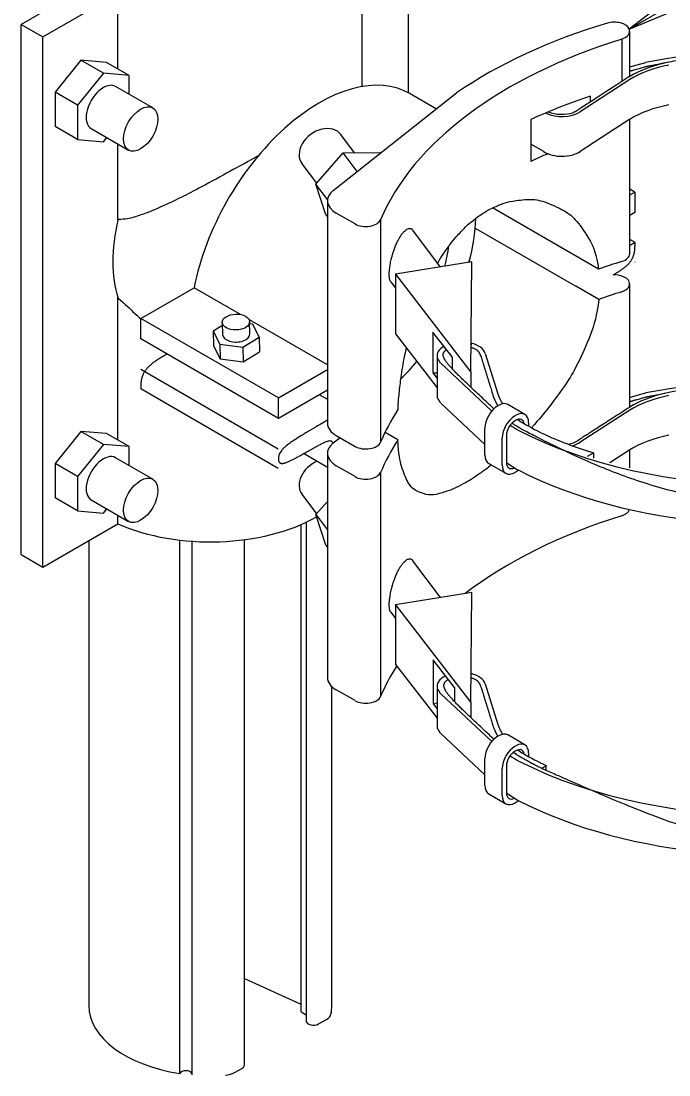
# Model space of a CAD drawing. Extents: x 99862 to 104211, y 98939 to 105076.
# Drawn here: x 101127.6 to 101244.2, y 100223.6 to 100413.2 of the extents above; entities that cross this region are included whole.
import ezdxf

# ---------------------------------------------------------------- set-up
doc = ezdxf.new("R2010")
doc.units = 0
for name, color, linetype in [('Default', 7, 'Continuous'), ('Level 15', 7, 'Continuous'), ('Level 16', 7, 'Continuous'), ('Level 23', 7, 'Continuous')]:
    doc.layers.add(name, color=color, linetype=linetype)

msp = doc.modelspace()

# ---------------------------------------------------------------- linework, layer by layer
at = {"layer": 'Default'}
for p, q in [((101178.03, 100234.97), (101178.03, 100322.63)), ((101178.97, 100323.05), (101178.97, 100233.33)), ((101139.83, 100319.74), (101139.83, 100236.12)), ((101156.2, 100223.9), (101156.2, 100319.83)), ((101158.4, 100223.64), (101158.4, 100319.62)), ((101167.84, 100225.39), (101167.84, 100319.91)), ((101183.57, 100236.12), (101183.57, 100293.48)), ((101167.84, 100240.96), (101177.88, 100236.42)), ((101178.03, 100234.97), (101178.97, 100234.42)), ((101181.19, 100232.8), (101182.6, 100233.61)), ((101166.05, 100224.05), (101167.46, 100224.86))]:
    msp.add_line(p, q, dxfattribs=at)
for centre, major_axis, start_param, end_param in [((101161.7, 100236.12), (-21.87, 0), 0, 1.316743), ((101176.84, 100235.66), (1.68, 0), 0.785398, 0.905848), ((101161.7, 100236.12), (-21.87, 0), 3.017093, 3.141593), ((101180.27, 100233.33), (-1.3, 0), 6.283185, 8.63938), ((101180.62, 100234.75), (-2.8, 0), 2.356194, 3.017093), ((101166.53, 100225.39), (-1.3, 0), 2.356194, 3.141593), ((101157.29, 100223.75), (1.12, 0), 0.177122, 2.913183), ((101164.07, 100225.2), (-2.8, 0), 1.695296, 2.356194)]:
    msp.add_ellipse(centre, major_axis=major_axis, ratio=0.57735, start_param=start_param, end_param=end_param, dxfattribs=at)
at = {"layer": 'Level 15'}
for p, q in [((101237.08, 100411.74), (101337.07, 100469.47)), ((101189.03, 100401.39), (101189.03, 100430.64)), ((101144.91, 100422.54), (101127.63, 100412.56)), ((101197.37, 100400.25), (101197.37, 100420.53)), ((101131.53, 100410.31), (101145.07, 100418.12)), ((101145.07, 100404.57), (101145.07, 100418.12)), ((101127.63, 100317.21), (101127.63, 100412.56)), ((101127.63, 100412.56), (101131.53, 100410.31)), ((101237.04, 100411.81), (101237.08, 100411.74)), ((101237.18, 100403.18), (101237.18, 100411.32)), ((101131.53, 100314.95), (101131.53, 100410.31)), ((101235.74, 100409.93), (101235.74, 100402.26)), ((101138.39, 100406.16), (101133.75, 100400.39)), ((101143.03, 100405.75), (101138.39, 100406.16)), ((101142.44, 100403.82), (101138.39, 100406.16)), ((101147.08, 100403.4), (101143.03, 100405.75)), ((101142.44, 100403.82), (101137.8, 100398.05)), ((101147.08, 100403.4), (101142.44, 100403.82)), ((101147.08, 100400), (101147.08, 100403.4)), ((101133.75, 100400.39), (101133.75, 100394.2)), ((101137.8, 100398.05), (101133.75, 100400.39)), ((101151.34, 100397.55), (101144.63, 100401.42)), ((101137.8, 100398.05), (101137.8, 100391.86)), ((101230.05, 100399.66), (101230.05, 100398.6)), ((101137.8, 100391.86), (101133.75, 100394.2)), ((101140.25, 100393.84), (101146.96, 100389.97)), ((101142.44, 100391.44), (101143.06, 100392.22)), ((101137.8, 100391.86), (101142.44, 100391.44)), ((101145.07, 100377.38), (101145.07, 100391.06)), ((101238.1, 100382.43), (101237.18, 100382.97)), ((101237.18, 100381.9), (101238.1, 100382.43)), ((101238.1, 100382.43), (101238.1, 100378.75)), ((101238.1, 100378.75), (101237.18, 100378.22)), ((101238.13, 100373.34), (101237.18, 100373.89)), ((101238.1, 100369.83), (101238.13, 100369.81)), ((101237.04, 100366.38), (101237.08, 100366.31)), ((101145.07, 100337.79), (101145.07, 100363.45)), ((101173.94, 100345.39), (101149.2, 100359.68)), ((101163.86, 100358.4), (101162.23, 100357.4)), ((101163.85, 100358.98), (101163.9, 100356.8)), ((101168.82, 100356.93), (101168.77, 100359.1)), ((101169.33, 100358.68), (101168.77, 100358.75)), ((101170.49, 100356.33), (101169.33, 100358.68)), ((101162.23, 100357.4), (101162.29, 100354.77)), ((101162.23, 100357.4), (101163.39, 100355.05)), ((101167.52, 100354.52), (101170.49, 100356.33)), ((101170.49, 100356.33), (101170.56, 100353.7)), ((101162.29, 100354.77), (101163.46, 100352.42)), ((101163.39, 100355.05), (101163.46, 100352.42)), ((101163.39, 100355.05), (101167.52, 100354.52)), ((101167.52, 100354.52), (101167.59, 100351.88)), ((101163.46, 100352.42), (101167.59, 100351.88)), ((101167.59, 100351.88), (101170.56, 100353.7)), ((101149.17, 100350.55), (101173.91, 100336.26)), ((101173.94, 100345.39), (101182.76, 100350.48)), ((101173.94, 100341.71), (101173.94, 100345.39)), ((101181.33, 100345.98), (101182.76, 100345.15)), ((101138.39, 100339.38), (101133.75, 100333.61)), ((101143.03, 100338.97), (101138.39, 100339.38)), ((101142.44, 100337.04), (101138.39, 100339.38)), ((101195.45, 100337.83), (101193.13, 100339.17)), ((101147.08, 100336.63), (101143.03, 100338.97)), ((101183.82, 100337.29), (101185.03, 100338.24)), ((101142.44, 100337.04), (101137.8, 100331.27)), ((101147.08, 100336.63), (101142.44, 100337.04)), ((101147.08, 100333.23), (101147.08, 100336.63)), ((101182.76, 100332.91), (101178.49, 100335.38)), ((101133.75, 100333.61), (101133.75, 100327.42)), ((101137.8, 100331.27), (101133.75, 100333.61)), ((101151.34, 100330.77), (101144.63, 100334.64)), ((101137.8, 100331.27), (101137.8, 100325.08)), ((101137.8, 100325.08), (101133.75, 100327.42)), ((101140.25, 100327.06), (101146.96, 100323.19)), ((101137.8, 100325.08), (101142.44, 100324.67)), ((101142.44, 100324.67), (101143.06, 100325.44)), ((101145.07, 100322.76), (101145.07, 100324.28)), ((101131.53, 100314.95), (101145.07, 100322.76)), ((101127.63, 100317.21), (101131.53, 100314.95))]:
    msp.add_line(p, q, dxfattribs=at)
msp.add_lwpolyline([(101237.08, 100411.74), (101258.34, 100420.57), (101255.93, 100422.63), (101255.36, 100425.74)], close=True, dxfattribs=at)
for centre, major_axis, start_param, end_param in [((101142.44, 100397.63), (2.19, 3.79), 6.283185, 9.42478), ((101164.25, 100381.49), (14.22, 24.63), 2.046718, 2.665671), ((101189.39, 100366.97), (14.22, 24.63), 5.142105, 5.460437), ((101189.39, 100366.97), (-10.94, -18.94), 1.997298, 2.183133), ((101234.44, 100371.32), (2.73, 0), 5.207963, 6.283185), ((101277.35, 100325.49), (87.5, 0), 2.06637, 2.121604), ((101234.41, 100365.95), (-2.73, 0), 3.413933, 4.799302), ((101234.44, 100365.88), (-2.73, 0), 2.06637, 3.413933), ((101166.36, 100356.86), (-2.46, -0.06), 6.283185, 9.42478), ((101189.39, 100366.97), (14.22, 24.63), 4.262276, 4.416946), ((101142.44, 100330.85), (2.19, 3.79), 6.283185, 9.424778), ((101161.7, 100335.28), (27.33, 0), 4.057953, 5.487128), ((101234.44, 100325.59), (2.73, 0), 5.207963, 6.116957), ((101277.35, 100279.76), (87.5, 0), 2.788957, 2.903099)]:
    msp.add_ellipse(centre, major_axis=major_axis, ratio=0.57735, start_param=start_param, end_param=end_param, dxfattribs=at)
for centre, major_axis in [((101149.15, 100393.76), (2.19, 3.79)), ((101166.31, 100359.04), (-2.46, -0.06)), ((101149.15, 100326.98), (2.19, 3.79))]:
    msp.add_ellipse(centre, major_axis=major_axis, ratio=0.57735, dxfattribs=at)
for points, degree in [([(101170.31, 100388.94), (101167.61, 100387.43), (101164.9, 100385.94), (101159.2, 100382.87), (101156.18, 100381.3), (101151.94, 100379.35), (101150.56, 100378.76), (101147.82, 100377.83), (101146.48, 100377.48), (101145.1, 100377.5)], 3), ([(101194.15, 100366.31), (101194.11, 100366.37), (101194.07, 100366.44), (101194.03, 100366.54), (101193.98, 100366.69), (101193.93, 100366.89), (101193.91, 100367.13), (101193.89, 100367.38), (101193.88, 100367.68), (101193.9, 100368), (101193.92, 100368.29), (101193.95, 100368.6), (101194, 100368.92), (101194.06, 100369.36), (101194.14, 100369.81), (101194.24, 100370.24), (101194.39, 100370.85), (101194.56, 100371.45), (101194.75, 100371.99), (101195.02, 100372.75), (101195.32, 100373.44), (101195.64, 100374.01), (101195.97, 100374.59), (101196.32, 100375.07), (101196.66, 100375.4), (101196.94, 100375.66), (101197.22, 100375.83), (101197.48, 100375.87), (101197.67, 100375.9), (101197.86, 100375.85), (101198.01, 100375.71), (101198.04, 100375.68), (101198.07, 100375.65), (101198.1, 100375.61)], 3), ([(101234.17, 100367.52), (101236.15, 100368.67), (101238.13, 100369.81), (101238.13, 100371.57), (101238.13, 100373.34)], 4), ([(101238.13, 100373.34), (101237.66, 100373.06), (101237.18, 100372.79)], 2), ([(101145.1, 100363.36), (101146.49, 100362.15), (101147.82, 100360.85), (101149.18, 100359.58), (101149.19, 100359.58), (101149.2, 100359.57)], 3), ([(101194.15, 100306.87), (101194.11, 100306.93), (101194.07, 100307.01), (101194.03, 100307.1), (101193.98, 100307.25), (101193.93, 100307.45), (101193.91, 100307.7), (101193.89, 100307.94), (101193.88, 100308.24), (101193.9, 100308.56), (101193.92, 100308.85), (101193.95, 100309.17), (101194, 100309.48), (101194.06, 100309.92), (101194.14, 100310.37), (101194.24, 100310.8), (101194.39, 100311.42), (101194.56, 100312.02), (101194.75, 100312.56), (101195.02, 100313.32), (101195.32, 100314), (101195.64, 100314.57), (101195.97, 100315.16), (101196.32, 100315.64), (101196.66, 100315.97), (101196.94, 100316.23), (101197.22, 100316.4), (101197.48, 100316.43), (101197.67, 100316.46), (101197.86, 100316.42), (101198.01, 100316.27), (101198.04, 100316.25), (101198.07, 100316.21), (101198.1, 100316.17)], 3)]:
    msp.add_open_spline(points, degree=degree, dxfattribs=at)
at = {"layer": 'Level 16'}
for p, q in [((101238.52, 100405.31), (101240.1, 100405.73)), ((101237.18, 100404.92), (101238.52, 100405.31)), ((101237.18, 100402.65), (101228.26, 100396.87)), ((101183.82, 100382.73), (101206.02, 100400.24)), ((101202.38, 100397.36), (101197.68, 100400.07)), ((101219.35, 100395.46), (101219.35, 100387.94)), ((101237.18, 100395.51), (101228.26, 100389.72)), ((101237.18, 100371.32), (101237.18, 100395.5)), ((101187.66, 100389.48), (101185.19, 100392.77)), ((101221.7, 100389.69), (101219.35, 100391.05)), ((101188.11, 100386.11), (101185.6, 100389.45)), ((101192.37, 100389.47), (101192.31, 100389.54)), ((101178.19, 100387.51), (101180.83, 100384.01)), ((101182.78, 100381.07), (101180.69, 100383.85)), ((101182.76, 100380.86), (101182.76, 100340.86)), ((101231.56, 100368.53), (101212.47, 100379.56)), ((101182.48, 100378.32), (101182.76, 100377.95)), ((101187.74, 100376.68), (101184.37, 100378.63)), ((101192.33, 100377.42), (101192.33, 100337.42)), ((101203.12, 100368.94), (101198.14, 100375.55)), ((101209.37, 100375.94), (101227.46, 100365.5)), ((101208.77, 100369.86), (101195.03, 100367.63)), ((101208.59, 100350.02), (101208.77, 100369.86)), ((101195.03, 100367.63), (101195.03, 100356.91)), ((101195.03, 100367.63), (101208.59, 100350.02)), ((101194.16, 100366.3), (101195.03, 100365.14)), ((101237.18, 100343.74), (101237.18, 100365.88)), ((101149.2, 100359.68), (101158.78, 100365.21)), ((101167.1, 100360.4), (101158.78, 100365.21)), ((101231.6, 100363.11), (101227.46, 100365.5)), ((101149.2, 100356), (101149.2, 100359.68)), ((101182.76, 100351.36), (101168.76, 100359.44)), ((101195.03, 100356.91), (101202.5, 100347.22)), ((101201.73, 100357.25), (101201.73, 100349.89)), ((101205.19, 100352.77), (101201.73, 100357.25)), ((101173.94, 100341.71), (101149.2, 100356)), ((101203.96, 100354.35), (101203.7, 100354.69)), ((101208.66, 100355.26), (101208.65, 100354.97)), ((101202.5, 100352.95), (101202.5, 100345.81)), ((101205.19, 100352.77), (101205.19, 100350.5)), ((101211.18, 100353.4), (101213.43, 100346.12)), ((101212.3, 100343.07), (101203.15, 100351.63)), ((101201.73, 100349.89), (101202.5, 100349.89)), ((101201.73, 100349.89), (101202.5, 100348.9)), ((101208.59, 100350.02), (101208.59, 100347.31)), ((101173.91, 100332.73), (101149.17, 100347.02)), ((101182.76, 100346.8), (101173.94, 100341.71)), ((101237.18, 100345.48), (101238.52, 100345.88)), ((101238.52, 100345.88), (101240.1, 100346.3)), ((101211.12, 100337.03), (101203.15, 100344.48)), ((101212.3, 100343.07), (101212.3, 100342.97)), ((101213.44, 100343.98), (101213.57, 100344.05)), ((101218.3, 100342.43), (101215.21, 100344.22)), ((101237.18, 100343.22), (101228.26, 100337.43)), ((101216.53, 100342.19), (101216.66, 100342.27)), ((101216.66, 100341.38), (101216.53, 100341.3)), ((101217.76, 100341.48), (101217.76, 100341.48)), ((101211.12, 100335.13), (101211.12, 100339.96)), ((101218.98, 100340.93), (101218.98, 100340.33)), ((101184.37, 100338.63), (101187.74, 100336.68)), ((101214.21, 100333.34), (101214.21, 100338.18)), ((101214.99, 100338.62), (101214.99, 100333.79)), ((101182.76, 100335.43), (101182.76, 100295.13)), ((101229.6, 100334.9), (101230.64, 100335.5)), ((101230.64, 100335.5), (101230.64, 100334.57)), ((101237.18, 100336.07), (101233.57, 100333.73)), ((101237.18, 100332.82), (101237.18, 100336.07)), ((101211.8, 100333.63), (101214.89, 100331.84)), ((101187.74, 100331.24), (101184.37, 100333.19)), ((101192.33, 100331.99), (101192.33, 100291.69)), ((101216.66, 100332.08), (101216.53, 100332)), ((101178.19, 100328.07), (101180.83, 100324.57)), ((101180.69, 100324.41), (101182.76, 100321.65)), ((101182.48, 100318.89), (101182.76, 100318.51)), ((101203.12, 100309.51), (101198.14, 100316.12)), ((101208.77, 100310.42), (101195.03, 100308.19)), ((101208.59, 100290.59), (101208.77, 100310.42)), ((101194.16, 100306.86), (101195.03, 100305.71)), ((101195.03, 100308.19), (101195.03, 100297.48)), ((101195.03, 100308.19), (101208.59, 100290.59)), ((101195.03, 100297.48), (101202.5, 100287.78)), ((101201.78, 100298.29), (101201.78, 100290.39)), ((101205.62, 100293.31), (101201.78, 100298.29)), ((101208.65, 100295.53), (101208.66, 100295.82)), ((101211.18, 100293.97), (101213.43, 100286.69)), ((101187.74, 100290.95), (101184.37, 100292.9)), ((101202.5, 100293.52), (101202.5, 100286.37)), ((101212.3, 100283.64), (101203.15, 100292.19)), ((101205.62, 100293.31), (101205.62, 100290.66)), ((101202.5, 100290.5), (101201.78, 100290.39)), ((101201.78, 100290.39), (101202.5, 100289.46)), ((101208.59, 100290.59), (101208.59, 100287.87)), ((101211.12, 100277.59), (101203.15, 100285.05)), ((101213.44, 100284.55), (101213.57, 100284.62)), ((101218.3, 100283), (101215.21, 100284.78)), ((101216.53, 100282.76), (101216.66, 100282.83)), ((101211.12, 100275.69), (101211.12, 100280.53)), ((101216.66, 100281.94), (101216.53, 100281.87)), ((101217.76, 100282.05), (101217.76, 100282.05)), ((101218.98, 100281.49), (101218.98, 100280.89)), ((101214.21, 100273.91), (101214.21, 100278.74)), ((101214.99, 100279.19), (101214.99, 100274.35)), ((101221.37, 100278.78), (101222.16, 100279.24)), ((101222.16, 100278.42), (101222.16, 100279.24)), ((101211.8, 100274.19), (101214.89, 100272.4)), ((101216.66, 100272.64), (101216.53, 100272.57))]:
    msp.add_line(p, q, dxfattribs=at)
for points in [[(101182.48, 100378.32), (101180.69, 100383.85), (101185.6, 100389.45), (101192.31, 100389.54)], [(101182.48, 100318.89), (101180.69, 100324.41), (101182.76, 100326.78)]]:
    msp.add_lwpolyline(points, dxfattribs=at)
for centre, major_axis, ratio, start_param, end_param in [((101234.41, 100411.39), (2.73, 0), 0.57735, 0.27234, 2.046329), ((101273.22, 100367.88), (87.5, 0), 0.57735, 2.046329, 2.446391), ((101262, 100368.79), (-67.64, 0), 0.57735, 0.847033, 5.042098), ((101234.44, 100411.32), (2.73, 0), 0.57735, 5.207963, 6.555526), ((101277.35, 100365.49), (87.5, 0), 0.57735, 2.06637, 2.903099), ((101249.75, 100396.17), (17.5, 0), 0.57735, 1.891462, 2.383315), ((101249.88, 100395.7), (17.5, 0), 0.57735, 1.899619, 2.383315), ((101181.28, 100371.66), (-16.41, -28.42), 0.57735, 3.141593, 5.251195), ((101273.73, 100355.88), (-87.5, 0), 0.57735, 5.23506, 5.307172), ((101249.88, 100388.55), (-17.5, 0), 0.57735, 5.041212, 5.524907), ((101273.73, 100355.88), (87.5, 0), 0.57735, 2.165589, 2.241354), ((101224.96, 100398.52), (4.38, 0), 0.57735, 4.005625, 5.567924), ((101224.82, 100398.93), (4.37, -0.11), 0.57735, 4.164578, 5.270498), ((101181.69, 100390.14), (-3.5, -2.62), 0.749275, 3.142927, 6.28452), ((101273.73, 100348.36), (-87.5, 0), 0.57735, 5.338254, 5.382946), ((101224.96, 100391.38), (-4.38, 0), 0.57735, 0.731868, 2.426331), ((101188.23, 100380.86), (-5.47, 0), 0.57735, 5.651208, 7.068583), ((101189.67, 100377.8), (2.73, 0), 0.57735, 3.926991, 6.044691), ((101277.35, 100320.05), (-87.5, 0), 0.57735, 5.207963, 5.262698), ((101262, 100361.64), (-67.64, 0), 0.57735, 0.847033, 3.141593), ((101206.87, 100352.95), (4.37, 0), 0.57735, 2.381041, 3.260723), ((101206.87, 100352.95), (4.37, 0), 0.57735, 0.178419, 1.150519), ((101262, 100309.35), (-67.64, 0), 0.57735, 4.015921, 5.042098), ((101206.87, 100345.81), (-4.37, 0), 0.57735, 6.283182, 6.402632), ((101230.68, 100347.84), (17.5, 0), 0.57735, 3.312518, 3.496296), ((101249.88, 100336.8), (17.5, 0), 0.57735, 1.943691, 2.383315), ((101249.88, 100336.26), (17.5, 0), 0.57735, 1.899619, 2.383315), ((101277.35, 100325.49), (87.5, 0), 0.57735, 2.781493, 2.903099), ((101213.44, 100341.3), (-1.64, -2.84), 0.57735, 3.926991, 5.497787), ((101241.91, 100353.84), (-35, 0), 0.57735, 0.562183, 0.564685), ((101213.57, 100341.38), (1.64, 2.84), 0.57735, 6.283184, 7.068583), ((101216.66, 100339.59), (1.64, 2.84), 0.57735, 5.497787, 7.068583), ((101216.53, 100339.52), (-1.64, -2.84), 0.57735, 3.926991, 5.497787), ((101216.53, 100339.52), (1.09, 1.89), 0.57735, 0.785398, 2.356194), ((101216.66, 100339.59), (1.09, 1.89), 0.57735, 5.668002, 7.068583), ((101230.68, 100347.84), (17.5, 0), 0.57735, 3.816284, 3.905082), ((101188.23, 100340.86), (5.47, 0), 0.57735, 3.141593, 3.926991), ((101241.91, 100353.84), (-35, 0), 0.57735, 0.72258, 0.787331), ((101265.85, 100368.62), (67.81, 0), 0.57735, 3.92994, 4.012428), ((101188.23, 100335.43), (-5.47, 0), 0.57735, 5.651208, 7.068583), ((101189.67, 100337.79), (2.73, 0), 0.57735, 3.926991, 6.044691), ((101277.35, 100320.05), (-87.5, 0), 0.57735, 5.923618, 6.044691), ((101262, 100368.79), (65.62, 0), 0.57735, 4.060089, 4.214236), ((101224.57, 100339.41), (4.38, 0), 0.57735, 5.079831, 5.541314), ((101224.96, 100339.09), (4.38, 0), 0.57735, 5.152481, 5.567924), ((101249.88, 100329.12), (-17.5, 0), 0.57735, 5.041212, 5.524907), ((101262, 100309.35), (-67.64, 0), 0.57735, 0.847033, 3.875164), ((101181.69, 100330.7), (-3.5, -2.62), 0.749275, 4.403445, 6.28452), ((101213.44, 100336.47), (-1.64, -2.84), 0.57735, 5.497787, 6.283185), ((101216.53, 100334.68), (1.09, 1.89), 0.57735, 2.356194, 3.862507), ((101241.91, 100346.7), (-35, 0), 0.57735, 0.693206, 0.787331), ((101189.67, 100332.36), (-2.73, 0), 0.57735, 0.785398, 2.903099), ((101216.53, 100334.68), (-1.64, -2.84), 0.57735, 5.497787, 7.068583), ((101216.66, 100334.76), (-1.64, -2.84), 0.57735, 0.785398, 0.996492), ((101277.35, 100279.76), (87.5, 0), 0.57735, 2.06637, 2.494136), ((101262, 100302.21), (-67.64, 0), 0.57735, 0.847033, 3.141593), ((101206.87, 100293.52), (4.37, 0), 0.57735, 0.178419, 1.150519), ((101188.23, 100295.13), (-5.47, 0), 0.57735, 6.283185, 7.068583), ((101206.87, 100293.52), (4.37, 0), 0.57735, 2.288873, 3.260723), ((101189.67, 100292.06), (2.73, 0), 0.57735, 3.926991, 6.044691), ((101206.87, 100286.37), (-4.37, 0), 0.57735, 6.283182, 6.402632), ((101230.68, 100288.41), (17.5, 0), 0.57735, 3.312518, 3.496296), ((101213.44, 100281.87), (-1.64, -2.84), 0.57735, 3.926991, 5.497787), ((101213.57, 100281.94), (1.64, 2.84), 0.57735, 6.283185, 7.068583), ((101241.91, 100294.41), (-35, 0), 0.57735, 0.562183, 0.564685), ((101216.53, 100280.08), (-1.64, -2.84), 0.57735, 3.926991, 5.497787), ((101216.66, 100280.15), (1.64, 2.84), 0.57735, 5.497787, 7.068583), ((101216.66, 100280.15), (1.09, 1.89), 0.57735, 5.668002, 7.068583), ((101216.53, 100280.08), (1.09, 1.89), 0.57735, 0.785398, 2.356194), ((101241.91, 100294.41), (-35, 0), 0.57735, 0.72258, 0.787331), ((101230.68, 100288.41), (17.5, 0), 0.57735, 3.816284, 3.905082), ((101265.85, 100309.19), (67.81, 0), 0.57735, 3.92994, 4.012428), ((101213.44, 100277.03), (-1.64, -2.84), 0.57735, 5.497787, 6.283185), ((101216.53, 100275.25), (-1.64, -2.84), 0.57735, 5.497787, 7.068583), ((101216.53, 100275.25), (1.09, 1.89), 0.57735, 2.356194, 3.862507), ((101241.91, 100287.26), (-35, 0), 0.57735, 0.693206, 0.787331), ((101216.66, 100275.32), (-1.64, -2.84), 0.57735, 0.785398, 0.996492)]:
    msp.add_ellipse(centre, major_axis=major_axis, ratio=ratio, start_param=start_param, end_param=end_param, dxfattribs=at)
for points, degree in [([(101237.18, 100404.17), (101238.05, 100404.43), (101238.92, 100404.68), (101239.67, 100404.89), (101240.45, 100405.08), (101240.42, 100405.08), (101240.38, 100405.07), (101293.5, 100415.57), (101320.52, 100387.16), (101347.54, 100358.74), (101303.7, 100338.5), (101259.85, 100318.26), (101217.79, 100339.72), (101217.81, 100339.71), (101217.83, 100339.7), (101217.08, 100340.13), (101215.97, 100340.85)], 4), ([(101237.04, 100403.12), (101228.66, 100397.7), (101227.61, 100397.02), (101227.6, 100397.01), (101227.36, 100396.86), (101227.08, 100396.73)], 4), ([(101202.61, 100369.62), (101203.04, 100370.37), (101203.5, 100371.09), (101204.85, 100373.06), (101205.79, 100374.24), (101207.79, 100376.34), (101208.87, 100377.29), (101211.08, 100378.85), (101212.21, 100379.49), (101214.54, 100380.44), (101215.73, 100380.77), (101219.25, 100381.24), (101221.58, 100380.89), (101225.69, 100379.04), (101227.51, 100377.52), (101230.25, 100373.62), (101231.19, 100371.2), (101231.56, 100368.53)], 3), ([(101231.6, 100363.11), (101231.26, 100360.17), (101230.34, 100357.06), (101227.63, 100351), (101225.8, 100347.98), (101222.42, 100343.38), (101220.98, 100341.66), (101219.5, 100340.04)], 3), ([(101195.47, 100343.29), (101195.55, 100344.82), (101195.69, 100346.43), (101196.1, 100349.71), (101196.37, 100351.38), (101196.79, 100353.51), (101196.88, 100353.95), (101196.98, 100354.38)], 3), ([(101153.9, 100353.28), (101151.53, 100351.92), (101149.17, 100350.55), (101149.17, 100348.79), (101149.17, 100347.02)], 4), ([(101203.14, 100351.63), (101202.84, 100352.14), (101202.53, 100352.65)], 2), ([(101237.18, 100344.74), (101238.05, 100344.99), (101238.92, 100345.25), (101239.67, 100345.45), (101240.45, 100345.65), (101240.42, 100345.64), (101240.38, 100345.64), (101275.24, 100352.52), (101303.91, 100339.17)], 4), ([(101203.14, 100344.49), (101202.84, 100345), (101202.53, 100345.51)], 2), ([(101237.18, 100343.74), (101229.37, 100338.72), (101227.8, 100337.7)], 2), ([(101182.76, 100341.37), (101178.34, 100338.82), (101173.91, 100336.26), (101173.91, 100334.5), (101173.91, 100332.73), (101178.67, 100335.48), (101183.43, 100338.23), (101183.55, 100337.7), (101183.7, 100337.19)], 4), ([(101212.3, 100333.34), (101211.51, 100332.72), (101210.73, 100332.15), (101208.86, 100330.87), (101207.77, 100330.22), (101205.75, 100329.16), (101204.8, 100328.76), (101202.13, 100327.92), (101200.65, 100327.88), (101198.22, 100328.88), (101197.31, 100329.9), (101195.99, 100333.1), (101195.6, 100335.21), (101195.45, 100337.83)], 3), ([(101216.23, 100281.66), (101217.01, 100281.13), (101217.41, 100280.89), (101219.43, 100279.73), (101221.6, 100278.67), (101221.62, 100278.66), (101221.63, 100278.66), (101307.1, 100240.97), (101327.31, 100301.95), (101333.47, 100320.54), (101311.69, 100334.68)], 4), ([(101212.73, 100284.01), (101208.32, 100288.13), (101203.9, 100292.27), (101202.58, 100293.49), (101204.48, 100294.78)], 4), ([(101208.64, 100295.08), (101210.03, 100294.61), (101210.32, 100293.69), (101211.44, 100290.05), (101212.57, 100286.42), (101212.86, 100285.46), (101213.44, 100284.55)], 4), ([(101203.14, 100292.19), (101202.84, 100292.71), (101202.53, 100293.22)], 2), ([(101203.14, 100285.05), (101202.84, 100285.56), (101202.53, 100286.07)], 2)]:
    msp.add_open_spline(points, degree=degree, dxfattribs=at)
at = {"layer": 'Level 23'}
for points, degree in [([(101208.64, 100354.51), (101210.03, 100354.04), (101210.32, 100353.12), (101211.44, 100349.49), (101212.57, 100345.85), (101212.86, 100344.9), (101213.44, 100343.98)], 4), ([(101212.73, 100343.44), (101208.32, 100347.57), (101203.9, 100351.7), (101202.56, 100352.94), (101204.19, 100354.06)], 4), ([(101237.18, 100343.74), (101237.18, 100343.74), (101237.18, 100343.74)], 2)]:
    msp.add_open_spline(points, degree=degree, dxfattribs=at)

doc.saveas('drawing.dxf')
